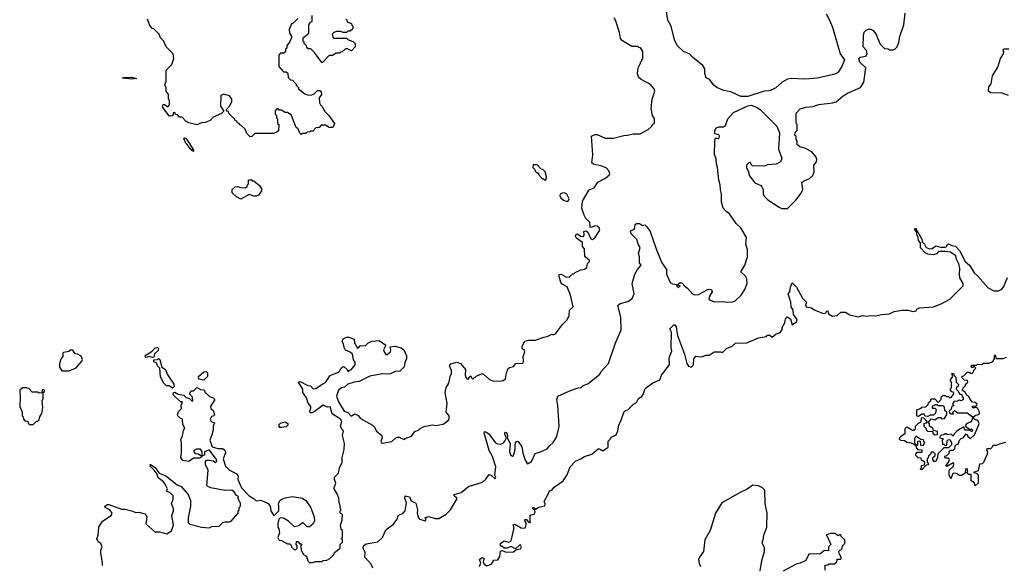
# Model space of a CAD drawing. Extents: x 1861455 to 2058065, y 200073 to 437907.
# Tile 448 of 574: x 2038668 to 2047155, y 341446 to 346150. Entities that reach past the tile are written whole.
import ezdxf

# ---------------------------------------------------------------- set-up
doc = ezdxf.new("R2010")
doc.units = 0

msp = doc.modelspace()

# ---------------------------------------------------------------- linework, layer by layer
at = {"layer": '0CON05XD'}
for points in [[(2045683.8, 345676.2), (2045545, 345646), (2045435, 345636.2), (2045316.4, 345643.6), (2045285, 345636.2), (2045239.3, 345610.7), (2045185, 345562.5), (2045135, 345537.5), (2045085, 345532.5), (2044943, 345487), (2044885, 345487.5), (2044797.6, 345527.6), (2044735, 345540), (2044675.8, 345565.8), (2044650, 345585), (2044613, 345633), (2044585, 345650), (2044572.5, 345685), (2044572.5, 345725), (2044557.5, 345755), (2044466.7, 345826.7), (2044445, 345852.5), (2044390, 345875), (2044335, 345927.5), (2044312, 345975), (2044283.8, 346095), (2044254, 346145), (2044231.7, 346291.7)], [(2041065, 346160), (2041025, 346120), (2041010, 346115), (2040990, 346065), (2040992.5, 346035), (2041010, 346005), (2041010, 345995), (2040997, 345963), (2040970, 345925), (2040970, 345905), (2040960, 345895), (2040958.3, 345871.7), (2040945, 345860), (2040915, 345860), (2040900, 345845), (2040900, 345745), (2040941.7, 345701.7), (2040965, 345700), (2040978.3, 345688.3), (2040981.7, 345651.7), (2041001.7, 345631.7), (2041018.3, 345628.3), (2041050, 345595), (2041050, 345585), (2041070, 345565), (2041070, 345555), (2041125, 345510), (2041155, 345500), (2041185, 345502.5), (2041205, 345510), (2041235, 345540), (2041255, 345540), (2041265, 345530), (2041270, 345505), (2041250, 345475), (2041253, 345433), (2041260, 345415), (2041278.3, 345398.3), (2041295, 345360), (2041333, 345323), (2041380, 345255), (2041370, 345225), (2041365, 345220), (2041335, 345220), (2041305, 345240), (2041265, 345240), (2041248.3, 345221.7), (2041221.7, 345218.3), (2041195, 345190), (2041175, 345190), (2041168.3, 345181.7), (2041145, 345180), (2041135, 345170), (2041105, 345170), (2041095, 345160), (2041081.7, 345171.7), (2041068.3, 345208.3), (2041051.7, 345221.7), (2041008.3, 345328.3), (2040975, 345350), (2040955, 345350), (2040925, 345370), (2040905, 345370), (2040895, 345380), (2040885, 345380), (2040870, 345365), (2040870, 345335), (2040880, 345325), (2040880, 345305), (2040890, 345295), (2040890, 345255), (2040900, 345245), (2040898.3, 345191.7), (2040888.3, 345181.7), (2040855, 345170), (2040695, 345170), (2040668.3, 345141.7), (2040655, 345140), (2040625, 345170), (2040610, 345205), (2040575, 345240), (2040565, 345240), (2040560, 345255), (2040545, 345260), (2040540, 345275), (2040525, 345280), (2040520, 345295), (2040491.7, 345321.7), (2040471.7, 345341.7), (2040468.3, 345358.3), (2040451.7, 345361.7), (2040450, 345375), (2040477, 345403), (2040497, 345443), (2040497.5, 345465), (2040475, 345492.5), (2040425, 345507.5), (2040400, 345495), (2040397.5, 345405), (2040428.3, 345361.7), (2040408.3, 345341.7), (2040335, 345310), (2040308.3, 345281.7), (2040267, 345263), (2040235, 345260), (2040195, 345242.5), (2040125, 345260), (2040100, 345275), (2040068.3, 345308.3), (2040045, 345310), (2040028.3, 345328.3), (2040011.7, 345331.7), (2040005, 345350), (2039991.7, 345348.3), (2039988.3, 345321.7), (2039965, 345317.5), (2039955, 345322.5), (2039897.5, 345395), (2039905, 345420), (2039915, 345420), (2039945, 345400), (2039960, 345415), (2039960, 345455), (2039950, 345465), (2039950, 345505), (2039930, 345535), (2039930, 345565), (2039920, 345585), (2039923, 345607), (2039930, 345615), (2039930, 345715), (2039980, 345765), (2039997.5, 345815), (2039990, 345855), (2039930, 345915), (2039908.3, 345968.3), (2039880, 345995), (2039870, 346025), (2039825, 346070), (2039810, 346075), (2039787.5, 346105), (2039770, 346155)], [(2040063.3, 342495), (2040057, 342533), (2040071.7, 342558.3), (2040078.3, 342611.7), (2040090, 342625), (2040073.6, 342663.6), (2040070, 342705), (2040050, 342715), (2040030, 342735), (2040027.5, 342745), (2040040, 342775), (2040061.7, 342798.3), (2040060, 342825), (2040070, 342855), (2040055, 342856.2), (2039990, 342915), (2039992.5, 342935), (2040005, 342937.5), (2040035, 342920), (2040082.5, 342912.5), (2040102.5, 342892.5), (2040130, 342885), (2040155, 342860), (2040160, 342865), (2040157.5, 342895), (2040130, 342925), (2040145, 342950), (2040165, 342950), (2040195, 342980), (2040225, 342962.5), (2040258.3, 342958.3), (2040265, 342932.5), (2040278.3, 342928.3), (2040305, 342900), (2040335, 342890), (2040350, 342875), (2040311.2, 342815), (2040315, 342797.5), (2040335, 342780), (2040347.5, 342745), (2040340, 342735), (2040321.7, 342728.3), (2040310, 342705), (2040317, 342687), (2040347.5, 342675), (2040336.7, 342645), (2040336.7, 342615), (2040325, 342570), (2040307.5, 342525), (2040327.5, 342467.5), (2040375, 342453.3), (2040415, 342452.5), (2040435, 342440), (2040442.5, 342415), (2040422.5, 342365), (2040441.3, 342301.3), (2040475, 342266), (2040540, 342235), (2040551.2, 342215), (2040548.8, 342185), (2040578.1, 342115), (2040645, 342046.2), (2040687.7, 342017.7), (2040705, 342002.5), (2040745, 342006.2), (2040809.3, 341979.3), (2040827, 341957), (2040832.5, 341915), (2040855, 341877.5), (2040865, 341877.5), (2040900, 341915), (2040902.5, 341955), (2040897.5, 341975), (2040910, 342005), (2040927.5, 342015), (2040955, 342027.5), (2041015, 342038), (2041105.7, 342025.7), (2041133.3, 342005), (2041175, 341947.5), (2041206.7, 341865), (2041209.3, 341830.7), (2041195, 341800), (2041165, 341777.5), (2041145, 341777.5), (2041115, 341810), (2041105, 341812.5), (2041075, 341787.5), (2041035, 341778.8), (2040985.8, 341825.8), (2040941.7, 341851.7), (2040914.2, 341855.8), (2040900, 341845), (2040893.3, 341805), (2040893.3, 341775), (2040901.7, 341761.7), (2040907.5, 341725), (2040893.8, 341685), (2040905, 341662.5), (2040925, 341660), (2040975, 341630), (2040995, 341630), (2041008.3, 341618.3), (2041011.7, 341601.7), (2041035, 341580), (2041048.3, 341581.7), (2041060, 341595), (2041060, 341615), (2041050, 341625), (2041055, 341650), (2041065, 341650), (2041081.7, 341631.7), (2041095, 341630), (2041100, 341625), (2041090, 341615), (2041092.5, 341575), (2041115, 341540), (2041140, 341525), (2041150, 341485), (2041165, 341470), (2041195, 341470), (2041215, 341480), (2041275, 341480), (2041283, 341487), (2041315, 341490), (2041340, 341505), (2041375, 341540), (2041380, 341555), (2041430, 341595), (2041430, 341625), (2041450, 341645), (2041450, 341665), (2041440, 341675), (2041450, 341685), (2041450, 341745), (2041440, 341755), (2041433, 341793), (2041447.5, 341835), (2041450, 341885), (2041430, 341895), (2041430, 341915), (2041440, 341925), (2041433, 341933), (2041428.3, 341971.7), (2041420, 341985), (2041417.5, 342025), (2041403.3, 342063.3), (2041377.5, 342105), (2041377.5, 342115), (2041392.5, 342155), (2041380, 342185), (2041382, 342205), (2041415, 342240), (2041423.6, 342286.4), (2041446.2, 342335), (2041446.2, 342375), (2041463.3, 342445), (2041466.2, 342495), (2041450, 342565), (2041460, 342605), (2041445, 342620), (2041433.3, 342645), (2041444.2, 342685), (2041434, 342705), (2041361.7, 342751.7), (2041345, 342812), (2041325, 342810), (2041282.9, 342827.1), (2041205, 342770), (2041185, 342760), (2041171.7, 342761.7), (2041167.5, 342775), (2041178.3, 342801.7), (2041176.2, 342815), (2041153.8, 342845), (2041140.7, 342890.7), (2041107.5, 342935), (2041107.5, 342965), (2041070, 343025), (2041085, 343030), (2041150, 342995), (2041175, 342993.3), (2041198.3, 342968.3), (2041220.4, 342969.5), (2041265, 343002.5), (2041305, 343022.5), (2041345, 343081.2), (2041422.5, 343115), (2041437, 343143), (2041455, 343160), (2041465, 343157.5), (2041490, 343135), (2041495, 343120), (2041505, 343120), (2041511.7, 343128.3), (2041525, 343130), (2041559.2, 343175), (2041558.8, 343195), (2041546.1, 343216.1), (2041536.1, 343266.1), (2041515, 343283.3), (2041475, 343300), (2041463.3, 343325), (2041460, 343355), (2041447.5, 343375), (2041455, 343397.5), (2041485, 343412.5), (2041505, 343412.5), (2041550, 343395), (2041553, 343363), (2041578.3, 343318.3), (2041589.3, 343320.7), (2041605, 343340), (2041645, 343337.5), (2041669.3, 343360.7), (2041703, 343377), (2041765, 343383.3), (2041822.5, 343345), (2041804, 343305), (2041808.8, 343285), (2041823.9, 343263.9), (2041835, 343263.8), (2041862.7, 343287.3), (2041866.2, 343305), (2041860, 343330), (2041905, 343333.8), (2041955, 343320), (2041977.5, 343305), (2042003, 343253), (2042003, 343227), (2041987.5, 343195), (2041981.7, 343158.3), (2041945, 343120), (2041905, 343117.5), (2041865, 343097.5), (2041835, 343092.5), (2041795, 343096.7), (2041685, 343077.5), (2041595, 343031.2), (2041550, 343025), (2041495, 343007.1), (2041467.3, 342982.7), (2041442.5, 342975), (2041416.7, 342955), (2041398.8, 342905), (2041416.2, 342855), (2041465, 342773.8), (2041495, 342763.8), (2041525, 342731.2), (2041555, 342752.5), (2041585, 342737.5), (2041605, 342712.5), (2041710, 342655), (2041730, 342635), (2041740, 342605), (2041790, 342565), (2041792.5, 342545), (2041780, 342515), (2041785, 342502.5), (2041795, 342497.5), (2041876.2, 342513.8), (2041910, 342545), (2041925, 342550), (2041945, 342550), (2041951.7, 342541.7), (2041985, 342530), (2041991.7, 342538.3), (2042045, 342560), (2042075, 342600), (2042105, 342610), (2042120, 342625), (2042155, 342642.5), (2042225, 342657.5), (2042255, 342652.5), (2042317, 342663), (2042359.3, 342690.7), (2042370, 342705), (2042370, 342735), (2042342.5, 342765), (2042352, 342845), (2042336.2, 342935), (2042345, 342980), (2042366.7, 343015), (2042380, 343085), (2042390, 343095), (2042390, 343125), (2042372.5, 343165), (2042385, 343182.5), (2042435, 343197.5), (2042466.4, 343186.4), (2042510, 343135), (2042507.5, 343085), (2042512.5, 343065), (2042525, 343050), (2042540, 343055), (2042540, 343065), (2042555, 343080), (2042561.7, 343061.7), (2042575, 343050), (2042603, 343077), (2042655, 343098.6), (2042666, 343095), (2042717.5, 343047.5), (2042745, 343035.8), (2042805, 343034.2), (2042835, 343038), (2042855, 343053.3), (2042863.4, 343106.6), (2042877, 343143), (2042888.3, 343151.7), (2042925, 343160), (2042943.9, 343186.1), (2042962.5, 343187.5), (2042995, 343186), (2043005, 343190), (2043009.7, 343200.3), (2043008.8, 343245), (2043023.3, 343285), (2043017.7, 343297.7), (2042997.5, 343315), (2042997.5, 343335), (2043021.7, 343378.3), (2043055, 343387.5), (2043115, 343386.7), (2043185, 343412.5), (2043215, 343417.5), (2043255, 343437.5), (2043265, 343432.5), (2043285, 343442.5), (2043347, 343523), (2043386.4, 343563.6), (2043405, 343600), (2043406.7, 343645), (2043437.5, 343675), (2043416.7, 343775), (2043385.5, 343845.6), (2043345, 343870), (2043332.5, 343885), (2043316.7, 343935), (2043317.5, 343952.5), (2043336.4, 343956.4), (2043375, 343932.5), (2043405, 343930), (2043435, 343960), (2043445, 343960), (2043455, 343970), (2043505, 343992.5), (2043535, 344000), (2043556, 344014), (2043563, 344047), (2043580, 344065), (2043580, 344075), (2043538.3, 344108.3), (2043537, 344173), (2043520, 344195), (2043520, 344230), (2043467.5, 344265), (2043457.5, 344285), (2043465, 344300), (2043475, 344302.5), (2043502.5, 344282.5), (2043528, 344282), (2043533.8, 344295), (2043530, 344325), (2043549.3, 344329.3), (2043565, 344317.5), (2043590.5, 344260.5), (2043605, 344255.6), (2043625, 344270), (2043667.8, 344335), (2043663.3, 344355), (2043645, 344370.5), (2043625, 344372.9), (2043595, 344357.5), (2043585, 344360), (2043582.5, 344405), (2043547, 344437), (2043533.8, 344463.8), (2043514, 344525), (2043520, 344585), (2043575, 344682.5), (2043620.3, 344699.7), (2043650.3, 344749.7), (2043710.1, 344779.9), (2043749.1, 344810.9), (2043754.4, 344825), (2043747.1, 344847.1), (2043721.9, 344871.9), (2043685, 344888.5), (2043614.3, 344904.3), (2043598.8, 344915), (2043609.2, 344985), (2043597.5, 345145), (2043625, 345160), (2043645, 345160), (2043715, 345127.5), (2043785, 345127.5), (2043875, 345152.5), (2043906.4, 345153.6), (2043955, 345166.7), (2044015, 345166.7), (2044085, 345202.5), (2044115, 345230), (2044125, 345250), (2044140, 345255), (2044140, 345295), (2044123, 345323), (2044110, 345385), (2044120, 345465), (2044142.5, 345535), (2044137.5, 345555), (2044105, 345592.5), (2044023.6, 345633.6), (2044002.5, 345655), (2043993.3, 345685), (2043997.5, 345735), (2044020, 345775), (2044020, 345785), (2044030, 345795), (2044030, 345805), (2044040, 345815), (2044040, 345875), (2044018.3, 345908.3), (2044005, 345910), (2043995, 345920), (2043945, 345920), (2043865, 345967.5), (2043847, 345987), (2043839.3, 346039.3), (2043803.3, 346145), (2043793.3, 346165)], [(2041480, 346155), (2041488.3, 346148.3), (2041491.7, 346131.7), (2041528.3, 346118.3), (2041531.7, 346101.7), (2041540, 346095), (2041538.3, 346071.7), (2041515, 346050), (2041495, 346050), (2041485, 346040), (2041455, 346040), (2041435, 346047.5), (2041397, 346047), (2041375, 346040), (2041362.5, 346025), (2041370, 345995), (2041375, 345990), (2041485, 345990), (2041495, 345980), (2041545, 345960), (2041560, 345945), (2041560, 345915), (2041528.3, 345881.7), (2041501.7, 345891.7), (2041495, 345900), (2041475, 345900), (2041448.3, 345871.7), (2041435, 345870), (2041425, 345860), (2041395, 345860), (2041365, 345840), (2041335, 345840), (2041278.3, 345781.7), (2041271.7, 345781.7), (2041208.3, 345868.3), (2041178.3, 345898.3), (2041155, 345900), (2041141.7, 345911.7), (2041140, 345925), (2041120, 345945), (2041120, 345955), (2041110, 345965), (2041110, 345995), (2041160, 346035), (2041160, 346105), (2041175, 346130), (2041190, 346135), (2041190, 346185)], [(2041711.7, 341421.7), (2041696.9, 341455), (2041643.8, 341515), (2041645.7, 341555), (2041629.4, 341595), (2041632.5, 341615), (2041655, 341632.3), (2041755, 341647.5), (2041794.1, 341685.9), (2041821.2, 341745), (2041835, 341761.2), (2041890, 341800), (2041920, 341845), (2041930, 341875), (2041972.5, 341895), (2041990, 341915), (2042002.5, 341985), (2041986.2, 342025), (2041990, 342045), (2042028.8, 342035), (2042042.4, 342002.4), (2042082.1, 341982.1), (2042096.7, 341925), (2042094.1, 341894.1), (2042104.2, 341854.2), (2042112.5, 341845), (2042165, 341830), (2042170, 341845), (2042161.7, 341858.3), (2042195, 341867.5), (2042248.3, 341848.3), (2042281.7, 341848.3), (2042345, 341887.5), (2042382.5, 341925), (2042436.7, 342015), (2042436.7, 342025), (2042412.5, 342045), (2042412.5, 342055), (2042472.5, 342075), (2042536.1, 342123.9), (2042656.1, 342163.9), (2042685, 342187.5), (2042715, 342227.5), (2042735, 342220), (2042765, 342190), (2042771.2, 342205), (2042763.8, 342223.8), (2042770.6, 342295), (2042743.7, 342383.7), (2042715.4, 342435.4), (2042682.7, 342547.3), (2042670.8, 342585), (2042675, 342598.8), (2042685, 342596.7), (2042715.5, 342575.5), (2042766.7, 342505), (2042785, 342493.8), (2042815, 342491.2), (2042838.8, 342501.2), (2042850, 342515), (2042862.5, 342545), (2042851.2, 342565), (2042850, 342585), (2042855, 342592.5), (2042865, 342590), (2042873.3, 342565), (2042870, 342545), (2042895.9, 342495.9), (2042888.8, 342425), (2042899.3, 342399.3), (2042915, 342387.5), (2042925, 342392.5), (2042935, 342430), (2042942.7, 342507.3), (2042955, 342517.5), (2042963.6, 342513.6), (2042995, 342466.7), (2043005, 342412.5), (2043025, 342352.5), (2043045, 342320), (2043078, 342342), (2043110.7, 342409.3), (2043157, 342423), (2043215, 342450), (2043233.6, 342476.4), (2043266.1, 342503.9), (2043296.7, 342555), (2043317.5, 342645), (2043306.7, 342825), (2043297.5, 342875), (2043307, 342903), (2043415, 342952.5), (2043483, 342977), (2043505, 342977.5), (2043525, 342997.5), (2043565, 343010), (2043667.5, 343095), (2043677.5, 343115), (2043743.6, 343186.4), (2043800, 343355), (2043853.3, 343475), (2043850, 343585), (2043823, 343687), (2043845, 343703.3), (2043910.7, 343719.3), (2043947.5, 343745), (2043963.3, 343785), (2043948, 343875), (2043952, 343895), (2043971.4, 343955), (2043992.8, 343997.2), (2044023.3, 344035), (2044011.2, 344055), (2044009.2, 344105), (2044001.4, 344135), (2044015.8, 344185.8), (2043999.2, 344215), (2043987.5, 344255), (2043938.8, 344305), (2043931.7, 344328.3), (2043967.5, 344345), (2043973.3, 344385), (2043985, 344393.3), (2044011.7, 344391.7), (2044035, 344376.7), (2044055, 344382.5), (2044072.5, 344365), (2044103.6, 344323.6), (2044156.2, 344165), (2044202.3, 344052.3), (2044242.5, 343995), (2044243.3, 343955), (2044275, 343883.3), (2044295, 343873.3), (2044328.3, 343868.3), (2044331.7, 343851.7), (2044345, 343840), (2044360, 343855), (2044341.7, 343861.7), (2044341.7, 343868.3), (2044355, 343880), (2044375, 343880), (2044401.2, 343851.2), (2044425, 343836.2), (2044467.8, 343787.8), (2044485, 343777.8), (2044518, 343782), (2044605, 343827.5), (2044630, 343825), (2044636.7, 343805), (2044613.8, 343765), (2044608.3, 343738.3), (2044655, 343717.5), (2044725, 343720), (2044765, 343713.3), (2044815, 343717.5), (2044835, 343727.5), (2044887.5, 343775), (2044917.5, 343825), (2044937.5, 343875), (2044936.4, 343916.4), (2044925, 343940), (2044882.5, 343975), (2044917.5, 344035), (2044940, 344105), (2044942.5, 344165), (2044927.5, 344215), (2044933, 344273), (2044883.3, 344355), (2044844.2, 344394.2), (2044785, 344476.7), (2044756.1, 344496.1), (2044732.5, 344525), (2044717, 344577), (2044716.7, 344645), (2044707.5, 344685), (2044706.7, 344725), (2044693, 344767), (2044682.5, 344875), (2044673, 344907), (2044671.7, 344951.7), (2044657, 344987), (2044658.3, 345101.7), (2044665, 345130), (2044695, 345123.3), (2044700, 345145), (2044695, 345157.5), (2044660, 345165), (2044660, 345195), (2044673.6, 345216.4), (2044693, 345227), (2044735, 345227.5), (2044753, 345237), (2044772.5, 345295), (2044819.3, 345350.7), (2044945, 345407.5), (2044975, 345412.5), (2045025, 345393.3), (2045053.9, 345373.9), (2045193, 345233), (2045217.5, 345175), (2045207.5, 345035), (2045237.5, 344955), (2045226.4, 344923.6), (2045187, 344903), (2045115, 344897.5), (2045085, 344887.5), (2044985, 344890), (2044971.7, 344901.7), (2044968.3, 344918.3), (2044955, 344920), (2044932.5, 344895), (2044933, 344873), (2044947, 344847), (2044957.5, 344805), (2045005, 344742.5), (2045055, 344720), (2045065, 344710), (2045077.5, 344685), (2045077.5, 344645), (2045087.5, 344625), (2045116.4, 344596.4), (2045215, 344532.5), (2045235, 344522.5), (2045285, 344522.5), (2045357.5, 344595), (2045402.5, 344655), (2045417.5, 344685), (2045410, 344745), (2045423, 344757), (2045475, 344780), (2045503.3, 344806.7), (2045516.7, 344835), (2045512.5, 344895), (2045537.5, 344925), (2045540, 344945), (2045532.5, 344965), (2045495, 345010), (2045435, 345042.5), (2045393, 345053), (2045370, 345075), (2045370, 345105), (2045361.7, 345118.3), (2045360, 345145), (2045350, 345155), (2045351.7, 345178.3), (2045370, 345195), (2045370, 345245), (2045360, 345255), (2045360, 345345), (2045395, 345380), (2045443, 345397), (2045505, 345402.5), (2045555, 345417.5), (2045675, 345432.5), (2045705, 345442.5), (2045766.4, 345493.6), (2045803.9, 345516.1), (2045915.9, 345564.1), (2045945, 345610), (2045960, 345735), (2045910, 345785), (2045900, 345815), (2045913, 345827), (2045960, 345835), (2045973.3, 345855), (2045966.2, 345885), (2045937, 345917), (2045940, 346015), (2045947, 346043), (2045965, 346060), (2045985, 346067.5), (2046005, 346067.5), (2046025, 346057.5), (2046048.3, 346028.3), (2046085, 345940), (2046121.7, 345901.7), (2046155, 345900), (2046165, 345890), (2046195, 345890), (2046215, 345897.5), (2046232.5, 345915), (2046246.7, 345955), (2046253.9, 346006.1), (2046287.5, 346105), (2046300, 346205)], [(2045620.4, 346200.5), (2045648.8, 346145), (2045674.1, 346084.1), (2045738.8, 345855), (2045777.5, 345805), (2045753.6, 345746.4), (2045723.6, 345696.4), (2045715, 345687.5), (2045683.8, 345676.2)], [(2047190, 345495), (2047137, 345517), (2047035, 345520), (2047020, 345535), (2047021.7, 345571.7), (2047041.7, 345598.3), (2047052.5, 345665), (2047098.3, 345741.7), (2047123.3, 345815), (2047147.5, 345855), (2047150, 345875), (2047141.7, 345888.3), (2047155, 345900), (2047195, 345900)], [(2039635, 345636.7), (2039552.5, 345645), (2039565, 345652.5), (2039635, 345655.7), (2039675, 345642.5), (2039635, 345636.7)], [(2040165, 345013.8), (2040145, 345027.5), (2040095, 345097.5), (2040083.8, 345125), (2040087.5, 345132.5), (2040099.6, 345129.5), (2040135, 345077.5), (2040166.2, 345025), (2040165, 345013.8)], [(2043205, 344770), (2043207.5, 344795), (2043198.3, 344838.3), (2043178.3, 344858.3), (2043161.7, 344861.7), (2043128.3, 344898.3), (2043095, 344900), (2043090, 344875), (2043108.3, 344858.3), (2043110, 344845), (2043125, 344830), (2043138.3, 344828.3), (2043140, 344815), (2043165, 344787.5), (2043195, 344770), (2043205, 344770)], [(2040575, 344602.5), (2040535, 344622.5), (2040498.3, 344658.3), (2040500, 344685), (2040525, 344710), (2040545, 344712.5), (2040575, 344702.5), (2040615, 344700), (2040628.3, 344711.7), (2040630, 344725), (2040640, 344735), (2040640, 344765), (2040645, 344770), (2040665, 344770), (2040671.7, 344761.7), (2040685, 344760), (2040735, 344720), (2040751.7, 344691.7), (2040752.5, 344675), (2040725, 344637.5), (2040705, 344627.5), (2040685, 344627.5), (2040645, 344642.5), (2040575, 344602.5)], [(2043385, 344582.2), (2043399.3, 344590.7), (2043403.5, 344605), (2043384.2, 344645), (2043365, 344658.6), (2043344.3, 344655.7), (2043326.7, 344645), (2043323.8, 344635), (2043332.8, 344612.8), (2043355, 344594.4), (2043385, 344582.2)], [(2042632.5, 341435), (2042642.5, 341465), (2042632.5, 341495), (2042655, 341512.5), (2042670, 341505), (2042662.5, 341475), (2042670, 341455), (2042695, 341440), (2042733.9, 341456.1), (2042755, 341490), (2042788.3, 341491.7), (2042807, 341523), (2042811.7, 341568.3), (2042825, 341572.5), (2042865, 341560), (2042925, 341562.5), (2042948.3, 341581.7), (2042985, 341587.5), (2042992.5, 341605), (2042985, 341622.5), (2042975, 341620), (2042945, 341590), (2042935, 341590), (2042905, 341607.5), (2042867, 341593), (2042845, 341592.5), (2042825, 341610), (2042811.7, 341611.7), (2042812.5, 341635), (2042845, 341656.7), (2042885, 341646.2), (2042904.1, 341655.9), (2042927, 341757), (2042927.5, 341777.5), (2042920, 341795), (2042935, 341800), (2042989.3, 341769.3), (2043015, 341765.8), (2043027.3, 341772.7), (2043034.3, 341795), (2043032.5, 341812.5), (2043020, 341835), (2043025, 341840), (2043035, 341840), (2043050.7, 341820.7), (2043068.3, 341811.7), (2043068.3, 341871.7), (2043075, 341880), (2043103, 341887), (2043110, 341905), (2043108.3, 341918.3), (2043091.7, 341931.7), (2043090, 341945), (2043100, 341945), (2043115, 341930), (2043143, 341947), (2043195, 341960), (2043197.5, 341975), (2043187.5, 341995), (2043226.7, 342065), (2043235, 342087.5), (2043255, 342092.5), (2043275, 342120), (2043353.3, 342175), (2043386.7, 342225), (2043413.9, 342296.1), (2043457.5, 342345), (2043505, 342363.3), (2043536.4, 342383.6), (2043600, 342405), (2043655, 342450), (2043665, 342450), (2043695, 342432.5), (2043740, 342465), (2043740, 342515), (2043760, 342535), (2043765, 342550), (2043808.3, 342571.7), (2043822.5, 342605), (2043832.5, 342655), (2043853.6, 342696.4), (2043879.3, 342770.7), (2043889.3, 342780.7), (2043910, 342785), (2043960, 342835), (2043985, 342850), (2044002.5, 342885), (2044029.3, 342900.7), (2044046.1, 342923.9), (2044056.7, 342965), (2044070.4, 342979.5), (2044125, 343020), (2044185.8, 343044.2), (2044198.8, 343085), (2044270, 343175), (2044266.2, 343235), (2044290, 343295), (2044283.3, 343325), (2044286.7, 343455), (2044271.2, 343485), (2044305, 343519.4), (2044315, 343520), (2044326.4, 343505), (2044330.3, 343480.3), (2044338.5, 343428.5), (2044396.9, 343265), (2044418.1, 343185), (2044433, 343163), (2044455, 343153.8), (2044475.8, 343175), (2044480, 343225), (2044495, 343250), (2044545, 343242.5), (2044585, 343257.5), (2044611.7, 343258.3), (2044655, 343287.5), (2044707.5, 343287.5), (2044725, 343280), (2044760, 343315), (2044810, 343335), (2044838.3, 343361.7), (2044936.4, 343363.6), (2045035, 343407.5), (2045105, 343420), (2045115, 343430), (2045135, 343430), (2045155, 343413.3), (2045187.5, 343442.5), (2045218.8, 343451.2), (2045240, 343475), (2045240, 343495), (2045262.5, 343535), (2045268.3, 343571.7), (2045283, 343587), (2045310.7, 343570.7), (2045325, 343520), (2045365, 343543.8), (2045368, 343565), (2045338.3, 343608.3), (2045335.6, 343645), (2045318.6, 343675), (2045314.2, 343715), (2045292.5, 343785), (2045307.5, 343805), (2045312.5, 343845), (2045325, 343880), (2045363, 343843), (2045415, 343750), (2045450, 343715), (2045448.3, 343701.7), (2045440, 343695), (2045447.5, 343675), (2045494.3, 343664.3), (2045515, 343648.8), (2045595, 343617.5), (2045618.3, 343621.7), (2045621.7, 343638.3), (2045635, 343640), (2045640, 343615), (2045675, 343592.5), (2045715, 343598.8), (2045745, 343627.5), (2045787, 343627), (2045824.2, 343604.2), (2045895, 343586.7), (2045935, 343598.8), (2045966.1, 343593.9), (2046005, 343600), (2046045, 343596.2), (2046095, 343608), (2046165, 343613.8), (2046205, 343633.8), (2046273.9, 343646.1), (2046326.1, 343646.1), (2046365.9, 343634.1), (2046395, 343640), (2046400, 343655), (2046425, 343666.7), (2046545, 343673.3), (2046610.7, 343699.3), (2046685, 343740), (2046800, 343855), (2046800, 343875), (2046772.5, 343925), (2046767.5, 343955), (2046772.5, 344005), (2046762.5, 344045), (2046742.5, 344085), (2046737.5, 344115), (2046690, 344145), (2046645, 344150), (2046588.3, 344151.7), (2046570, 344130), (2046545, 344122.5), (2046497, 344127), (2046477, 344137), (2046434, 344184), (2046433.3, 344225), (2046416.2, 344245), (2046412, 344272), (2046400, 344295), (2046400, 344315), (2046385, 344340), (2046385, 344350), (2046395, 344350), (2046396.2, 344345)], [(2046396.2, 344345), (2046445, 344257.5), (2046446.7, 344235), (2046465.8, 344215.8), (2046480, 344185), (2046514, 344174), (2046533, 344177), (2046565, 344200), (2046605, 344190), (2046645, 344190), (2046660, 344195), (2046660, 344205), (2046675, 344216.7), (2046702.5, 344202.5), (2046735, 344196.2), (2046768.9, 344158.9), (2046817.5, 344065), (2046855, 344033.3), (2046896.1, 343966.1), (2046925, 343942.5), (2047015, 343837.5), (2047065, 343812.5), (2047105, 343812.5), (2047133, 343827), (2047147.5, 343845), (2047183.9, 343926.1)], [(2039813.6, 343236.4), (2039783.3, 343246.7), (2039758.3, 343238.3), (2039751.7, 343241.7), (2039750, 343255), (2039808.3, 343291.7), (2039835, 343322), (2039854.1, 343324.1), (2039863.8, 343315), (2039862.3, 343297.7), (2039829.6, 343270.5), (2039825, 343240), (2039813.6, 343236.4)], [(2039031.7, 343121.7), (2039095, 343122.5), (2039155, 343147.5), (2039203.3, 343205), (2039208.3, 343221.7), (2039198, 343248), (2039165, 343267.5), (2039145, 343270), (2039125, 343300), (2039105, 343300), (2039091.7, 343288.3), (2039045, 343280), (2039040, 343275), (2039040, 343245), (2039025, 343230), (2039010, 343185), (2039010, 343155), (2039031.7, 343121.7)], [(2046891.7, 342801.7), (2046880, 342805), (2046881.7, 342818.3), (2046915, 342820), (2046920, 342835), (2046905, 342850), (2046881.7, 342851.7), (2046860, 342875), (2046860, 342885), (2046849.3, 342899.3), (2046830, 342915), (2046818.3, 342938.3), (2046790, 342955), (2046798.3, 342961.7), (2046800, 342975), (2046820, 342995), (2046821.7, 343008.3), (2046840, 343025), (2046838.3, 343038.3), (2046811.7, 343041.7), (2046791.7, 343061.7), (2046790, 343075), (2046805, 343080), (2046835, 343110), (2046855, 343110), (2046861.7, 343101.7), (2046875, 343100), (2046890, 343115), (2046891.7, 343128.3), (2046910, 343145), (2046895, 343160), (2046885, 343150), (2046871.7, 343151.7), (2046870, 343165), (2046875, 343170), (2046915, 343170), (2046925, 343180), (2046961.7, 343178.3), (2046975, 343190), (2047025, 343190), (2047057, 343203), (2047070, 343225), (2047070, 343255), (2047075, 343260), (2047085, 343230), (2047145, 343230), (2047175, 343240)], [(2039985, 342973.3), (2039955, 342992.5), (2039933, 342993), (2039910, 343015), (2039880.7, 343070.7), (2039876.4, 343146.4), (2039856.2, 343165), (2039850, 343190), (2039825, 343200), (2039825, 343217.5), (2039855, 343220), (2039865, 343230), (2039875, 343220), (2039892.5, 343155), (2039924.2, 343134.2), (2039938, 343095), (2039997.1, 343007.1), (2040000, 342985), (2039985, 342973.3)], [(2040255, 343042.5), (2040211.7, 343051.7), (2040210, 343075), (2040255, 343112.5), (2040275, 343117.5), (2040286.7, 343105), (2040286.4, 343073.6), (2040255, 343042.5)], [(2046445, 342270), (2046430, 342275), (2046440, 342285), (2046440, 342305), (2046468.3, 342311.7), (2046470, 342335), (2046441.7, 342351.7), (2046438.3, 342368.3), (2046411.7, 342371.7), (2046393, 342393), (2046392.5, 342405), (2046405, 342420), (2046448.3, 342421.7), (2046448.3, 342438.3), (2046411.7, 342441.7), (2046400, 342455), (2046398.3, 342468.3), (2046378.3, 342488.3), (2046355, 342500), (2046315, 342503.3), (2046295, 342520), (2046263, 342523), (2046250, 342535), (2046265, 342560), (2046300, 342585), (2046300, 342625), (2046315, 342640), (2046365, 342610), (2046375, 342610), (2046388.3, 342621.7), (2046390, 342645), (2046415, 342670), (2046438.3, 342681.7), (2046440, 342715), (2046445, 342720), (2046458.3, 342718.3), (2046490, 342685), (2046478.3, 342671.7), (2046460, 342665), (2046460, 342645), (2046480, 342625), (2046480, 342615), (2046493, 342603), (2046538.3, 342598.3), (2046540, 342585), (2046555, 342570), (2046580, 342575), (2046578.3, 342598.3), (2046541.7, 342611.7), (2046538.3, 342628.3), (2046510, 342645), (2046510, 342665), (2046500, 342675), (2046525, 342710), (2046555, 342700), (2046585, 342720), (2046605, 342720), (2046615, 342710), (2046638.3, 342711.7), (2046660, 342745), (2046660, 342765), (2046641.7, 342781.7), (2046638.3, 342808.3), (2046625, 342820), (2046585, 342820), (2046575, 342830), (2046555, 342830), (2046548.3, 342821.7), (2046531.7, 342818.3), (2046531.7, 342801.7), (2046555, 342800), (2046568.3, 342788.3), (2046561.7, 342758.3), (2046545, 342740), (2046515, 342740), (2046495, 342730), (2046471.7, 342731.7), (2046465, 342750), (2046445, 342750), (2046415, 342730), (2046401.7, 342731.7), (2046400, 342785), (2046438.3, 342801.7), (2046445, 342810), (2046478.3, 342811.7), (2046498.3, 342831.7), (2046501.7, 342848.3), (2046518.3, 342861.7), (2046525, 342880), (2046555, 342880), (2046585, 342850), (2046610, 342875), (2046610, 342895), (2046625, 342910), (2046645, 342910), (2046655, 342900), (2046675, 342900), (2046685, 342890), (2046698.3, 342891.7), (2046720, 342925), (2046718.3, 342938.3), (2046701.7, 342941.7), (2046690, 342955), (2046691.7, 342968.3), (2046700, 342975), (2046700, 343025), (2046690, 343035), (2046690, 343045), (2046710, 343075), (2046701.7, 343098.3), (2046718.3, 343098.3), (2046721.7, 343081.7), (2046738.3, 343068.3), (2046740, 343025), (2046760, 343005), (2046758.3, 342991.7), (2046741.7, 342978.3), (2046740, 342965), (2046758.3, 342948.3), (2046761.7, 342931.7), (2046771.7, 342921.7), (2046788.3, 342918.3), (2046791.7, 342901.7), (2046800, 342895), (2046800, 342875), (2046787, 342863), (2046765, 342870), (2046755, 342860), (2046721.7, 342858.3), (2046710, 342845), (2046711.7, 342831.7), (2046720, 342825), (2046715, 342820), (2046701.7, 342818.3), (2046698.3, 342791.7), (2046680, 342775), (2046681.7, 342761.7), (2046691.7, 342751.7), (2046718.3, 342751.7), (2046710, 342765), (2046725, 342780), (2046755, 342760), (2046835, 342760), (2046878.3, 342728.3), (2046880, 342715), (2046868.3, 342681.7), (2046830.7, 342669.3), (2046820, 342655), (2046820, 342645), (2046855, 342620), (2046875, 342620), (2046880, 342605), (2046875, 342600), (2046851.7, 342611.7), (2046815, 342610), (2046805, 342640), (2046750, 342605), (2046721.7, 342578.3), (2046715, 342560), (2046697.5, 342577.5), (2046665, 342570), (2046655, 342580), (2046645, 342580), (2046635, 342570), (2046611.7, 342568.3), (2046601.7, 342558.3), (2046600, 342545), (2046630, 342535), (2046620, 342525), (2046621.7, 342491.7), (2046635, 342490), (2046645, 342480), (2046658.3, 342481.7), (2046661.7, 342518.3), (2046671.7, 342528.3), (2046685, 342530), (2046700, 342505), (2046700, 342485), (2046675, 342460), (2046635, 342460), (2046581.7, 342408.3), (2046580, 342375), (2046565, 342340), (2046551.7, 342341.7), (2046540, 342355), (2046540, 342375), (2046558.3, 342391.7), (2046558.3, 342408.3), (2046545, 342420), (2046525, 342420), (2046518.3, 342401.7), (2046501.7, 342388.3), (2046500, 342375), (2046490, 342365), (2046490, 342335), (2046500, 342325), (2046498.3, 342311.7), (2046481.7, 342308.3), (2046445, 342270)], [(2038785, 342660), (2038811.7, 342688.3), (2038825, 342690), (2038835, 342700), (2038840, 342725), (2038857.5, 342755), (2038867.5, 342805), (2038860, 342865), (2038870, 342885), (2038870, 342935), (2038880, 342945), (2038880, 342955), (2038875, 342960), (2038861.7, 342958.3), (2038858.3, 342931.7), (2038835, 342930), (2038825, 342940), (2038775, 342940), (2038745, 342970), (2038727, 342977), (2038693, 342977), (2038670, 342955), (2038667.5, 342945), (2038672.5, 342895), (2038670, 342815), (2038687.5, 342765), (2038690, 342735), (2038697, 342727), (2038700, 342705), (2038711.7, 342691.7), (2038738.3, 342688.3), (2038741.7, 342671.7), (2038755, 342660), (2038785, 342660)], [(2047166.7, 342503.3), (2047109.3, 342490.7), (2047085, 342477.5), (2047055, 342480), (2047050, 342465), (2047035, 342450), (2047005, 342450), (2047002.5, 342435), (2047010, 342425), (2047006.7, 342405), (2046977, 342333), (2046965, 342320), (2046941.7, 342318.3), (2046928.3, 342261.7), (2046890, 342245), (2046915, 342240), (2046930, 342225), (2046930, 342155), (2046905, 342130), (2046898.3, 342158.3), (2046870, 342175), (2046868.3, 342228.3), (2046845, 342230), (2046830, 342245), (2046840, 342255), (2046835, 342280), (2046820, 342275), (2046818.3, 342241.7), (2046785, 342220), (2046765, 342220), (2046750, 342235), (2046735, 342240), (2046711.7, 342238.3), (2046695, 342190), (2046680, 342225), (2046680, 342265), (2046718.3, 342301.7), (2046720, 342325), (2046715, 342330), (2046665, 342300), (2046651.7, 342301.7), (2046680, 342345), (2046680, 342365), (2046675, 342370), (2046645, 342370), (2046643, 342387), (2046658.3, 342391.7), (2046678.3, 342411.7), (2046681.7, 342428.3), (2046691.7, 342438.3), (2046715, 342440), (2046728.3, 342451.7), (2046730, 342475), (2046745, 342490), (2046758.3, 342491.7), (2046770, 342525), (2046781.7, 342538.3), (2046800, 342545), (2046825, 342580), (2046843.6, 342553.6), (2046865, 342540), (2046898.3, 342571.7), (2046937.5, 342665), (2046928.3, 342688.3), (2046918.3, 342698.3), (2046901.7, 342701.7), (2046891.7, 342711.7), (2046890, 342725), (2046903, 342737), (2046930, 342745), (2046940, 342755), (2046940, 342765), (2046925, 342800), (2046905, 342810), (2046891.7, 342801.7)], [(2040925, 342633.3), (2040910, 342635), (2040903, 342643), (2040905, 342660), (2040915, 342672.5), (2040955, 342682.5), (2040978.3, 342668.3), (2040978.8, 342655), (2040965, 342640), (2040925, 342633.3)], [(2046455, 342480), (2046470, 342505), (2046460, 342515), (2046458.3, 342528.3), (2046435, 342530), (2046391.7, 342558.3), (2046380, 342535), (2046381.7, 342501.7), (2046405, 342480), (2046410, 342485), (2046410, 342515), (2046425, 342520), (2046430, 342515), (2046431.7, 342481.7), (2046455, 342480)], [(2039380, 341445), (2039380, 341465), (2039367.5, 341555), (2039367.5, 341575), (2039378.8, 341605), (2039366.7, 341635), (2039345, 341647.5), (2039333.3, 341675), (2039343.8, 341705), (2039348.8, 341775), (2039382.3, 341827.7), (2039455, 341874), (2039464, 341895), (2039444.3, 341924.3), (2039403.3, 341945), (2039400, 341955), (2039425, 341968.8), (2039435, 341970), (2039545, 341928.6), (2039575, 341928.8), (2039643.9, 341913.9), (2039665, 341900), (2039695, 341903.8), (2039749.7, 341889.7), (2039764, 341865), (2039755, 341803.3), (2039832.5, 341735), (2039875, 341734), (2039935, 341717.5), (2039976, 341744), (2039992.1, 341795), (2039978.6, 341875), (2039992.8, 341915), (2039993.3, 341935), (2039975.7, 341975), (2039990.9, 342015), (2039989.2, 342045), (2039965, 342070), (2039932.5, 342085), (2039940.8, 342105), (2039921.5, 342145), (2039906.3, 342166.3), (2039860.4, 342200.4), (2039851.7, 342231.7), (2039827, 342267), (2039795, 342296.7), (2039791.2, 342315), (2039796.1, 342316.1), (2039835, 342289.5), (2039870, 342240), (2039928.2, 342218.2), (2040025, 342140), (2040060, 342125), (2040120, 342055), (2040140, 342005), (2040140, 341955), (2040120, 341855), (2040120, 341815), (2040135, 341800), (2040233.6, 341773.6), (2040305, 341770), (2040325, 341780), (2040387, 341783), (2040420, 341815), (2040438.3, 341821.7), (2040475, 341820), (2040490, 341825), (2040550, 341895), (2040550, 341915), (2040558.3, 341921.7), (2040560, 341945), (2040570, 341955), (2040570, 341985), (2040561.7, 341991.7), (2040550, 342025), (2040555, 342040), (2040535, 342047.5), (2040515, 342078.8), (2040495, 342093.8), (2040435, 342090), (2040315, 342114), (2040290, 342125), (2040282, 342135), (2040292.5, 342265), (2040270, 342315), (2040268.3, 342341.7), (2040278.3, 342351.7), (2040305, 342352.5), (2040335, 342346.7), (2040355, 342333.3), (2040366.2, 342345), (2040361.2, 342365), (2040342.9, 342382.9), (2040305, 342440), (2040295, 342440), (2040260, 342425), (2040260, 342395), (2040240, 342390), (2040238.3, 342381.7), (2040221.7, 342368.3), (2040165, 342370), (2040125, 342342), (2040075, 342349.2), (2040056, 342375), (2040063.3, 342415), (2040063.3, 342495)], [(2040240, 342390), (2040240, 342425), (2040225, 342447.5), (2040191.7, 342448.3), (2040167.5, 342435), (2040167.5, 342425), (2040179.3, 342409.3), (2040206.4, 342406.4), (2040235, 342390), (2040240, 342390)], [(2045051.7, 341398.3), (2045063.6, 341486.4), (2045086.7, 341565), (2045086.4, 341596.4), (2045070, 341635), (2045070, 341655), (2045077, 341663), (2045083, 341707), (2045107.5, 341775), (2045110, 341895), (2045093.6, 341976.4), (2045090, 342095), (2045070, 342115), (2045035, 342132.5), (2044986.1, 342136.1), (2044938.3, 342101.7), (2044877, 342073), (2044720, 341985), (2044665, 341896), (2044618.8, 341745), (2044574.4, 341665), (2044560.8, 341565), (2044526.7, 341515), (2044520, 341495), (2044523.3, 341465), (2044536.4, 341436.4)], [(2045610, 341405), (2045611.7, 341448.3), (2045635, 341450), (2045645, 341460), (2045691.7, 341458.3), (2045710, 341475), (2045715, 341500), (2045745, 341500), (2045750, 341505), (2045750, 341515), (2045733, 341543), (2045730, 341565), (2045758.3, 341591.7), (2045760, 341615), (2045780, 341635), (2045780, 341665), (2045750, 341695), (2045745, 341710), (2045735, 341710), (2045725, 341700), (2045695, 341720), (2045655, 341720), (2045620, 341705), (2045628.3, 341698.3), (2045660, 341625), (2045640, 341605), (2045638.3, 341571.7), (2045605, 341572.5), (2045565, 341542.5), (2045485, 341546.2), (2045468.8, 341541.2), (2045445, 341487.5), (2045396.4, 341463.6), (2045360, 341455), (2045250, 341395)]]:
    msp.add_lwpolyline(points, dxfattribs=at)

doc.saveas('drawing.dxf')
